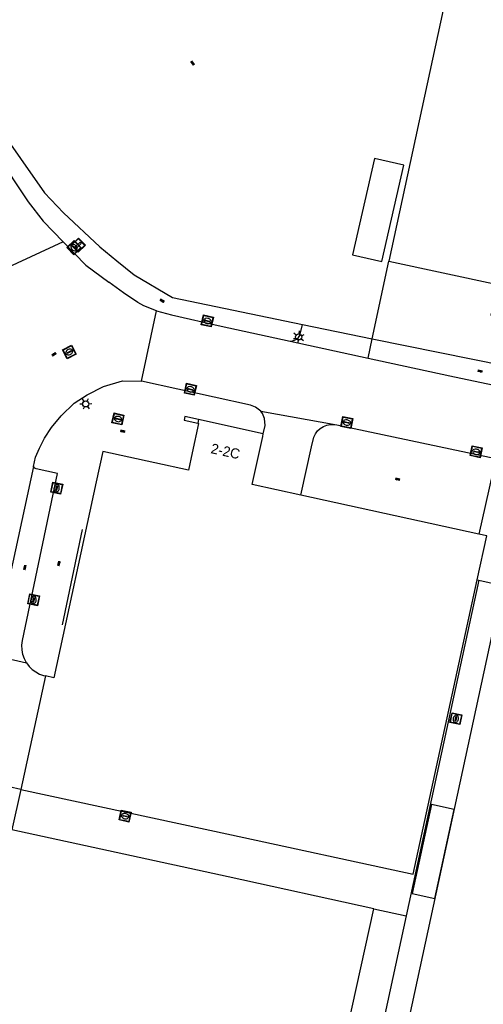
# Model space of a CAD drawing. Header units: metres. Extents: x 93870 to 95789, y 463036 to 464040.
# Tile 259 of 344: x 95100 to 95146, y 463688 to 463785. Entities that reach past the tile are written whole.
import ezdxf
from ezdxf.enums import TextEntityAlignment as Align

# ---------------------------------------------------------------- set-up
doc = ezdxf.new("R2010")
doc.units = ezdxf.units.M
doc.header["$LTSCALE"] = 25.4
for name, color, linetype in [('B_BEBOUWINGSGRENS_0', 1, 'Continuous'), ('B_LUIFEL_1', 200, 'Continuous'), ('G_GRENS_ALGEMEEN_0', 7, 'Continuous'), ('Q_BRANDKRAAN_0', 5, 'Continuous'), ('Q_FIETSENREK_LIJN_0', 7, 'Continuous'), ('Q_INSPECTIE_OF_RIOOLPUT_0', 253, 'Continuous'), ('Q_KOLK_0', 254, 'Continuous'), ('Q_LICHTMAST_0', 2, 'Continuous'), ('S_GBKN_SYMBOOL_OV_GROOT_0', 7, 'Continuous'), ('T_HEK_0', 57, 'Continuous'), ('T_MUUR_30CM_LIJN_0', 10, 'Continuous'), ('V_WEGGRENS_0', 7, 'Continuous'), ('Z_GBKN_HUISNUMMER_0', 252, 'Continuous')]:
    doc.layers.add(name, color=color, linetype=linetype)
doc.layers.add('Q_PAAL_STEEN_0', color=7, linetype='Continuous', true_color=0xa97373)

# ---------------------------------------------------------------- blocks, each defined once
blk = doc.blocks.new('Q_LICHTMAST')
for points in [[(-0.26, 0.15), (-0.52, 0.3)], [(0, 0.3), (0, 0.6)], [(0.26, 0.15), (0.52, 0.3)], [(-0.26, -0.15), (-0.52, -0.3)], [(0, -0.3), (0, -0.6)], [(0.26, -0.15), (0.52, -0.3)]]:
    blk.add_lwpolyline(points)
blk.add_circle((0, 0), 0.3)
blk = doc.blocks.new('Q_PAAL_STEEN')
for points in [[(-0.5, 0.5), (0.5, 0.5), (0.5, -0.5), (-0.5, -0.5)], [(-0.08, 0.333), (0.071, 0.333), (0.071, -0.329), (-0.08, -0.329)]]:
    blk.add_lwpolyline(points, close=True)
blk.add_lwpolyline([(-0.442, 0.464), (0.438, 0.464, -0.414214), (0.459, 0.442), (0.459, -0.437, -0.414214), (0.438, -0.459), (-0.442, -0.459, -0.414214), (-0.463, -0.437), (-0.463, 0.442), (-0.463, 0.444), (-0.463, 0.446), (-0.463, 0.448), (-0.462, 0.45), (-0.461, 0.451), (-0.46, 0.453), (-0.459, 0.455), (-0.458, 0.456), (-0.457, 0.457), (-0.456, 0.459), (-0.454, 0.46), (-0.453, 0.461), (-0.451, 0.462), (-0.449, 0.462), (-0.447, 0.463), (-0.446, 0.463), (-0.444, 0.464), (-0.442, 0.464)], format="xyb")
blk = doc.blocks.new('Q_KOLK')
blk.add_lwpolyline([(-0.5, 0.5), (0.5, 0.5), (0.5, -0.5), (-0.5, -0.5)], close=True)
for points in [[(-0.442, 0.464), (0.438, 0.464, -0.414214), (0.459, 0.442), (0.459, -0.437, -0.414214), (0.438, -0.459), (-0.442, -0.459, -0.414214), (-0.463, -0.437), (-0.463, 0.442, -0.414214), (-0.442, 0.464)], [(-0.345, 0.105, 0.380426), (-0.276, -0.18)], [(-0.008, 0.266, 0.240218), (-0.345, 0.105)], [(-0.194, 0.045, 0.853344), (-0.194, -0.032)], [(0.331, 0.111, 0.240191), (-0.008, 0.266)], [(0.185, -0.032, 0.849746), (0.185, 0.045)], [(0.267, -0.176, 0.380426), (0.331, 0.111)], [(-0.276, -0.18, 0.148452), (0.012, -0.257)], [(0.012, -0.257, 0.131742), (0.267, -0.176)]]:
    blk.add_lwpolyline(points, format="xyb")
for points in [[(-0.194, 0.045), (0.185, 0.045)], [(0.185, -0.032), (-0.194, -0.032)]]:
    blk.add_lwpolyline(points)
blk = doc.blocks.new('Q_INSPECTIE_OF_RIOOLPUT')
blk.add_lwpolyline([(-0.5, 0.5), (0.5, 0.5), (0.5, -0.5), (-0.5, -0.5)], close=True)
for points in [[(-0.442, 0.464), (0.438, 0.464, -0.414214), (0.459, 0.442), (0.459, -0.437, -0.414214), (0.438, -0.459), (-0.442, -0.459, -0.414214), (-0.463, -0.437), (-0.463, 0.442), (-0.463, 0.444), (-0.463, 0.446), (-0.463, 0.448), (-0.462, 0.45), (-0.461, 0.451), (-0.46, 0.453), (-0.459, 0.455), (-0.458, 0.456), (-0.457, 0.457), (-0.456, 0.459), (-0.454, 0.46), (-0.453, 0.461), (-0.451, 0.462), (-0.449, 0.462), (-0.447, 0.463), (-0.446, 0.463), (-0.444, 0.464), (-0.442, 0.464)], [(-0.345, 0.105, 0.380426), (-0.276, -0.18)], [(-0.008, 0.266, 0.240218), (-0.345, 0.105)], [(-0.194, 0.045, 0.853344), (-0.194, -0.032)], [(0.331, 0.111, 0.240191), (-0.008, 0.266)], [(0.185, -0.032, 0.849746), (0.185, 0.045)], [(0.267, -0.176, 0.380426), (0.331, 0.111)], [(-0.276, -0.18, 0.148452), (0.012, -0.257)], [(0.012, -0.257, 0.131742), (0.267, -0.176)]]:
    blk.add_lwpolyline(points, format="xyb")
for points in [[(-0.194, 0.045), (0.185, 0.045)], [(0.185, -0.032), (-0.194, -0.032)]]:
    blk.add_lwpolyline(points)
blk = doc.blocks.new('Q_BRANDKRAAN')
blk.add_lwpolyline([(-0.5, 0.5), (0.5, 0.5), (0.5, -0.5), (-0.5, -0.5)], close=True)
for points in [[(-0.442, 0.464), (0.438, 0.464, -0.414214), (0.459, 0.442), (0.459, -0.437, -0.414214), (0.438, -0.459), (-0.442, -0.459, -0.414214), (-0.463, -0.437), (-0.463, 0.442), (-0.463, 0.444), (-0.463, 0.446), (-0.463, 0.448), (-0.462, 0.45), (-0.461, 0.451), (-0.46, 0.453), (-0.459, 0.455), (-0.458, 0.456), (-0.457, 0.457), (-0.456, 0.459), (-0.454, 0.46), (-0.453, 0.461), (-0.451, 0.462), (-0.449, 0.462), (-0.447, 0.463), (-0.446, 0.463), (-0.444, 0.464), (-0.442, 0.464)], [(-0.345, 0.105, 0.380426), (-0.276, -0.18)], [(-0.008, 0.266, 0.240218), (-0.345, 0.105)], [(-0.194, 0.045, 0.853344), (-0.194, -0.032)], [(0.331, 0.111, 0.240191), (-0.008, 0.266)], [(0.185, -0.032, 0.849746), (0.185, 0.045)], [(0.267, -0.176, 0.380426), (0.331, 0.111)], [(-0.276, -0.18, 0.148452), (0.012, -0.257)], [(0.012, -0.257, 0.131742), (0.267, -0.176)]]:
    blk.add_lwpolyline(points, format="xyb")
for points in [[(-0.194, 0.045), (0.185, 0.045)], [(0.185, -0.032), (-0.194, -0.032)]]:
    blk.add_lwpolyline(points)
blk = doc.blocks.new('S_GBKN_SYMBOOL_OV_GROOT')
for points in [[(-0.21875, 0.0625), (0.21875, 0.0625)], [(-0.21875, 0), (0.21875, 0)], [(-0.1875, 0.0625), (-0.1875, 0)], [(-0.125, 0.09375), (-0.125, 0.0625)], [(-0.125, 0), (-0.125, -0.0625)], [(-0.0625, 0.0625), (-0.0625, 0)], [(0, 0.09375), (0, 0.0625)], [(0, 0), (0, -0.0625)], [(0.0625, 0.0625), (0.0625, 0)], [(0.125, 0.09375), (0.125, 0.0625)], [(0.125, 0), (0.125, -0.0625)], [(0.1875, 0.0625), (0.1875, 0)], [(-0.21875, -0.0625), (0.21875, -0.0625)], [(-0.1875, -0.0625), (-0.1875, -0.09375)], [(-0.0625, -0.0625), (-0.0625, -0.09375)], [(0.0625, -0.0625), (0.0625, -0.09375)], [(0.1875, -0.0625), (0.1875, -0.09375)]]:
    blk.add_lwpolyline(points)

msp = doc.modelspace()

# ---------------------------------------------------------------- linework, layer by layer
at = {"layer": 'B_BEBOUWINGSGRENS_0'}
for p, q in [((95146.14, 463806.85), (95136.34, 463761.39)), ((95117.442, 463745.665), (95117.362, 463745.301)), ((95123.875, 463744.246), (95117.442, 463745.665)), ((95145.255, 463734.28), (95127.6, 463738.14)), ((95146.071, 463734.102), (95145.255, 463734.28)), ((95145.115, 463729.728), (95146.071, 463734.102)), ((95102.239, 463720.191), (95099.805, 463708.92)), ((95120.381, 463700.219), (95098.92, 463704.91)), ((95134.83, 463697.06), (95120.381, 463700.219)), ((95128.71, 463669), (95134.83, 463697.06))]:
    msp.add_line(p, q, dxfattribs=at)
for points in [[(95136.34, 463761.39), (95147.124, 463759.066), (95146.469, 463756.028), (95156.501, 463753.866), (95157.156, 463756.904), (95170.86, 463753.95), (95176.661, 463780.633)], [(95132.725, 463762.038), (95135.65, 463761.372), (95137.826, 463770.928), (95134.9, 463771.594), (95132.725, 463762.038)], [(95117.362, 463745.301), (95117.447, 463745.283), (95116.818, 463742.368), (95116.451, 463740.648), (95113.1, 463741.369), (95107.951, 463742.489), (95107.294, 463739.466)], [(95127.6, 463738.14), (95122.767, 463739.196), (95123.821, 463743.993), (95123.875, 463744.246)], [(95107.294, 463739.466), (95103.067, 463720.007), (95102.239, 463720.191)], [(95099.805, 463708.92), (95120.704, 463704.397), (95138.762, 463700.489), (95145.115, 463729.728)], [(95147.629, 463729.177), (95134.37, 463667.92), (95160.722, 463662.171), (95160.209, 463659.797)]]:
    msp.add_lwpolyline(points, dxfattribs=at)
at = {"layer": 'B_LUIFEL_1'}
msp.add_lwpolyline([(95142.812, 463706.924), (95140.561, 463707.412), (95138.65, 463698.582), (95140.901, 463698.095), (95142.812, 463706.924)], dxfattribs=at)
at = {"layer": 'G_GRENS_ALGEMEEN_0'}
for p, q in [((95134.675, 463753.667), (95136.34, 463761.39)), ((95134.83, 463697.06), (95138.055, 463696.361))]:
    msp.add_line(p, q, dxfattribs=at)
at = {"layer": 'Q_FIETSENREK_LIJN_0'}
msp.add_line((95103.94, 463725.256), (95105.942, 463734.741), dxfattribs=at)
at = {"layer": 'T_HEK_0'}
for p, q in [((95145.277, 463729.693), (95138.055, 463696.361)), ((95145.115, 463729.728), (95145.277, 463729.693)), ((95145.277, 463729.693), (95147.629, 463729.177)), ((95138.055, 463696.361), (95131.973, 463668.293))]:
    msp.add_line(p, q, dxfattribs=at)
at = {"layer": 'T_MUUR_30CM_LIJN_0'}
msp.add_lwpolyline([(95117.442, 463745.665), (95116.091, 463745.974), (95116.009, 463745.597), (95117.362, 463745.301)], dxfattribs=at)
at = {"layer": 'V_WEGGRENS_0'}
for p, q in [((95104.018, 463763.321), (95098.52, 463760.78)), ((95111.768, 463749.475), (95113.267, 463756.467)), ((95127.752, 463755.109), (95134.675, 463753.667)), ((95126.526, 463753.462), (95134.267, 463751.773)), ((95134.267, 463751.773), (95134.675, 463753.667)), ((95134.675, 463753.667), (95155.825, 463749.393)), ((95123.635, 463746.483), (95131.159, 463745.13)), ((95131.159, 463745.13), (95146.95, 463741.808)), ((95101.074, 463741.009), (95097, 463722.247)), ((95146.95, 463741.808), (95145.255, 463734.28)), ((95097, 463722.247), (95100.383, 463721.485)), ((95099.805, 463708.92), (95094.363, 463710.102)), ((95099.805, 463708.92), (95098.92, 463704.91))]:
    msp.add_line(p, q, dxfattribs=at)
for points in [[(95087.966, 463811.921), (95085.309, 463798.511), (95084.942, 463795.983), (95085.05, 463794.948), (95085.214, 463793.964), (95085.359, 463793.284), (95085.997, 463791.211), (95086.578, 463789.689), (95087.786, 463787.05), (95088.724, 463785.223), (95089.507, 463783.923), (95090.947, 463781.715), (95100.55, 463767.288), (95102.021, 463765.39), (95104.018, 463763.321)], [(95090.816, 463808.338), (95088.173, 463796.348), (95087.992, 463795.365), (95087.879, 463794.371), (95087.835, 463793.372), (95087.859, 463792.373), (95087.953, 463791.377), (95088.114, 463790.39), (95088.344, 463789.417), (95088.64, 463788.462), (95089.001, 463787.53), (95089.425, 463786.624), (95089.911, 463785.75), (95090.456, 463784.912), (95102.166, 463768.189), (95104.035, 463766.195), (95107.638, 463762.837), (95109.348, 463761.442)], [(95104.018, 463763.321), (95106.241, 463761.018), (95108.544, 463759.311)], [(95109.348, 463761.442), (95111.057, 463760.048), (95114.868, 463757.794), (95127.752, 463755.109)], [(95113.267, 463756.467), (95112.001, 463756.966), (95111.41, 463757.277), (95109.988, 463758.24), (95108.544, 463759.311)], [(95113.267, 463756.467), (95114.747, 463756.053), (95119.698, 463754.952), (95126.526, 463753.462)], [(95126.526, 463753.462), (95126.757, 463753.484), (95126.978, 463753.552), (95127.182, 463753.664), (95127.358, 463753.815), (95127.501, 463753.998), (95127.752, 463755.109)], [(95134.267, 463751.773), (95142.39, 463750), (95155.417, 463747.26)], [(95101.074, 463741.009), (95101.276, 463741.942), (95101.643, 463742.835), (95102.144, 463743.812), (95102.837, 463744.872), (95103.822, 463746.033), (95105.1, 463747.277), (95106.377, 463748.121), (95108.021, 463748.962), (95109.907, 463749.513), (95111.768, 463749.475)], [(95123.635, 463746.483), (95123.097, 463746.887), (95122.596, 463747.108), (95111.768, 463749.475)], [(95123.875, 463744.246), (95124.059, 463745.075), (95123.979, 463745.779), (95123.796, 463746.257), (95123.635, 463746.483)], [(95127.6, 463738.14), (95128.652, 463742.954), (95128.887, 463743.928), (95129.051, 463744.245), (95129.268, 463744.529), (95129.533, 463744.769), (95129.836, 463744.959), (95130.168, 463745.091), (95130.518, 463745.162), (95131.159, 463745.13)], [(95103.43, 463740.305), (95101.328, 463740.757), (95101.2, 463740.818), (95101.074, 463741.009)], [(95100.383, 463721.485), (95100.163, 463721.891), (95100.009, 463722.326), (95099.923, 463722.779), (95099.908, 463723.24), (95099.964, 463723.699), (95103.43, 463740.305)], [(95100.383, 463721.485), (95100.639, 463721.142), (95100.942, 463720.84), (95101.285, 463720.584), (95101.661, 463720.379), (95102.062, 463720.23), (95102.239, 463720.191)]]:
    msp.add_lwpolyline(points, dxfattribs=at)

# ---------------------------------------------------------------- block references
at = {"layer": 'Q_BRANDKRAAN_0', "rotation": 167.72829683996}
msp.add_blockref('Q_BRANDKRAAN', (95109.447, 463745.723), dxfattribs=at)
at = {"layer": 'Q_INSPECTIE_OF_RIOOLPUT_0', "rotation": 27.09234063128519}
msp.add_blockref('Q_INSPECTIE_OF_RIOOLPUT', (95104.63, 463752.38), dxfattribs=at)
at = {"layer": 'Q_KOLK_0'}
for p, rotation in [((95105.09, 463762.75), 133.9873652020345), ((95118.318, 463755.462), 167.4626152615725), ((95116.632, 463748.673), 167.6691189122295), ((95132.16, 463745.375), 168.1197539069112), ((95145, 463742.467), 168.1197539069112), ((95103.368, 463738.843), 78.21049418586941), ((95101.08, 463727.75), 78.21049418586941), ((95142.993, 463715.945), 77.77476786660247), ((95110.159, 463706.267), 167.7882766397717)]:
    msp.add_blockref('Q_KOLK', p, dxfattribs=dict(at, rotation=rotation))
at = {"layer": 'Q_LICHTMAST_0'}
for p, rotation in [((95127.384, 463753.873), 51.99519229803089), ((95106.25, 463747.22), 33.46167461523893)]:
    msp.add_blockref('Q_LICHTMAST', p, dxfattribs=dict(at, rotation=rotation))
at = {"layer": 'Q_PAAL_STEEN_0', "rotation": 133.9873652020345}
msp.add_blockref('Q_PAAL_STEEN', (95105.504, 463762.992), dxfattribs=at)
at = {"layer": 'S_GBKN_SYMBOOL_OV_GROOT_0'}
for p, rotation in [((95116.863, 463781.078), 125.0009870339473), ((95113.83, 463757.452), 149.3979852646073), ((95103.085, 463752.165), 33.46167461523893), ((95145.397, 463750.464), 168.5755011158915), ((95109.931, 463744.49), 167.72829683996), ((95137.213, 463739.721), 167.6672038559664), ((95100.215, 463730.977), 78.21049418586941), ((95103.601, 463731.367), 77.74427248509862)]:
    msp.add_blockref('S_GBKN_SYMBOOL_OV_GROOT', p, dxfattribs=dict(at, rotation=rotation))

# ---------------------------------------------------------------- texts
at = {"layer": 'Z_GBKN_HUISNUMMER_0', "linetype": 'Continuous'}
msp.add_text('2-2C', height=1, rotation=347.6, dxfattribs=at).set_placement((95120.12, 463742.514), align=Align.MIDDLE)

doc.saveas('drawing.dxf')
